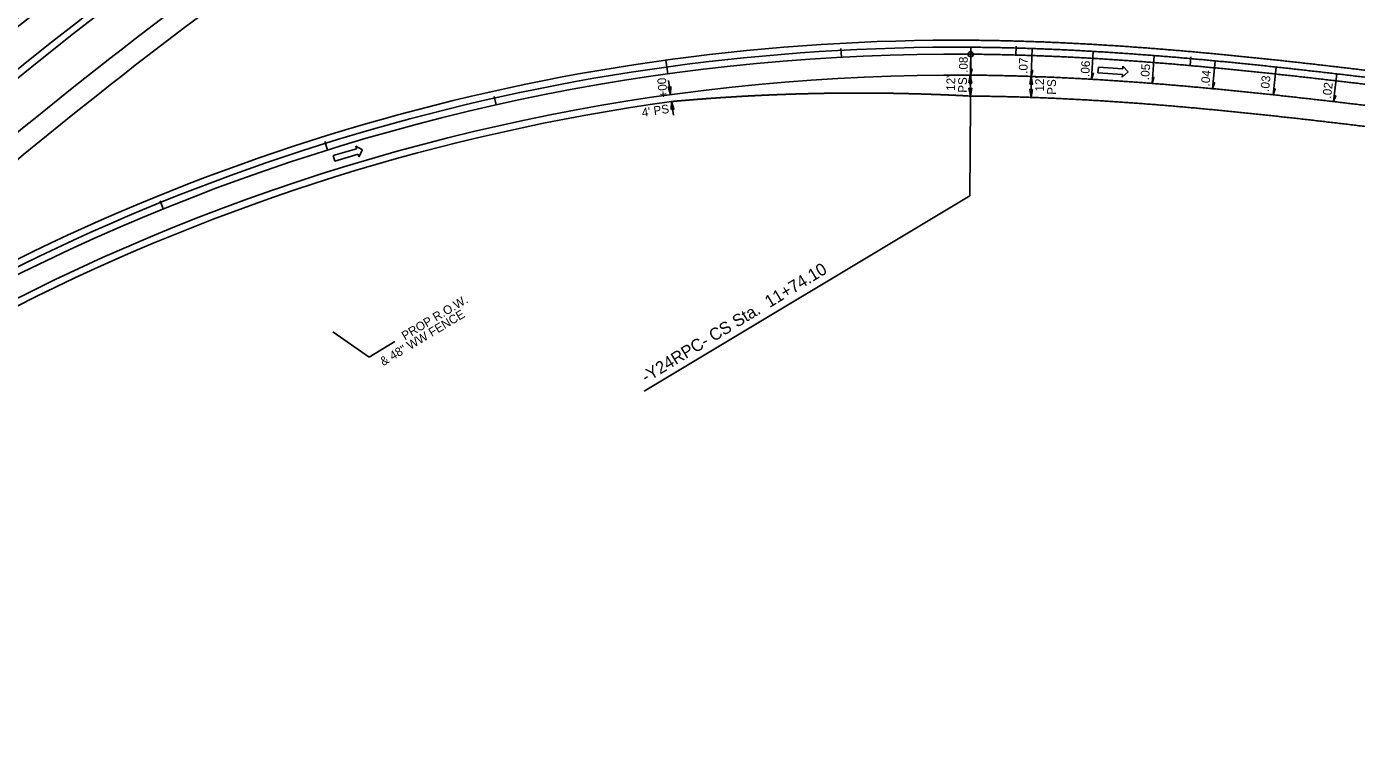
# Model space of a CAD drawing. Extents: x 2389099 to 2405615, y 552200 to 573532.
# Drawn here: x 2401246 to 2402008, y 569894 to 570300 of the extents above; entities that cross this region are included whole.
import ezdxf

# ---------------------------------------------------------------- set-up
doc = ezdxf.new("R2010")
doc.units = 0
for name, color, linetype in [('Prop Cable Guiderail Single Face', 7, 'Continuous'), ('Prop Dimension', 7, 'Continuous'), ('Prop Dimension Text', 7, 'Continuous'), ('Prop DSN Text', 7, 'Continuous'), ('Prop EOT', 7, 'Continuous'), ('Prop Horizontal Alignment', 7, 'Continuous'), ('Prop Horizontal Alignment Curve and Spiral Data', 7, 'Continuous'), ('Prop Horizontal Alignment Tick Large', 7, 'Continuous'), ('Prop Horizontal Alignment Tick Small', 7, 'Continuous'), ('Prop Lane Arrow Through CELL', 7, 'Continuous'), ('Prop Super Arrow 1 Lane CELL', 7, 'Continuous'), ('Prop Superelevation Label', 7, 'Continuous')]:
    doc.layers.add(name, color=color, linetype=linetype)

msp = doc.modelspace()

# ---------------------------------------------------------------- linework, layer by layer
at = {"layer": 'Prop Cable Guiderail Single Face'}
msp.add_arc((2403051.7, 568034.46), 2904, 119.41161, 162.0892, dxfattribs=at)
at = {"layer": 'Prop Dimension'}
for p, q in [((2401786.54, 570271.84), (2401786.64, 570259.84)), ((2401613.74, 570268.85), (2401614.87, 570260.68)), ((2401821.39, 570271.1), (2401821.48, 570259.1)), ((2401615.42, 570256.71), (2401616.5, 570248.86))]:
    msp.add_line(p, q, dxfattribs=at)
for points in [[(2401785.8, 570267.34), (2401786.54, 570271.84), (2401787.38, 570267.32), (2401786.57, 570267.89)], [(2401615.08, 570265.24), (2401614.87, 570260.68), (2401613.52, 570265.07), (2401614.38, 570264.6)], [(2401787.38, 570264.35), (2401786.64, 570259.84), (2401785.8, 570264.36), (2401786.6, 570263.79)], [(2401820.65, 570266.6), (2401821.39, 570271.1), (2401822.22, 570266.59), (2401821.42, 570267.15)], [(2401822.22, 570263.61), (2401821.48, 570259.1), (2401820.65, 570263.62), (2401821.45, 570263.05)], [(2401615.2, 570252.15), (2401615.42, 570256.71), (2401616.77, 570252.32), (2401615.9, 570252.79)]]:
    msp.add_lwpolyline(points, close=True, dxfattribs=at)
at = {"layer": 'Prop DSN Text'}
for p, q in [((2401442.05, 570110.23), (2401421.31, 570124.62)), ((2401456.79, 570119.09), (2401442.05, 570110.23))]:
    msp.add_line(p, q, dxfattribs=at)
at = {"layer": 'Prop EOT'}
for centre, radius, start, end in [((2403051.7, 568034.46), 2923, 119.41161, 180.94658), ((2403051.7, 568034.46), 2919, 119.41161, 162.43732), ((2403051.7, 568034.46), 2877, 119.41161, 180.94658), ((2403051.7, 568034.46), 2881, 119.41161, 165.38993), ((2403051.7, 568034.46), 2853, 119.41161, 131.16509), ((2403051.7, 568034.46), 2841, 119.41161, 131.16509), ((2401777.94, 569078.87), 1209, 89.57818, 122.41773), ((2401777.94, 569078.87), 1213, 89.57818, 121.8787), ((2401777.94, 569078.87), 1193, 89.57818, 135.89505), ((2401777.94, 569078.87), 1189, 97.85637, 135.89505)]:
    msp.add_arc(centre, radius, start, end, dxfattribs=at)
for points in [[(2402066.13, 570264.1), (2402062.38, 570264.57), (2402058.62, 570265.04), (2402054.87, 570265.5), (2402051.11, 570265.97), (2402047.35, 570266.43), (2402043.6, 570266.9), (2402039.84, 570267.36), (2402036.08, 570267.82), (2402032.33, 570268.28), (2402028.57, 570268.74), (2402024.81, 570269.2), (2402021.05, 570269.65), (2402017.29, 570270.11), (2402013.54, 570270.56), (2402009.78, 570271.01), (2402006.02, 570271.46), (2402002.26, 570271.9), (2401998.5, 570272.34), (2401994.73, 570272.78), (2401990.97, 570273.22), (2401987.21, 570273.65), (2401983.45, 570274.08), (2401979.68, 570274.51), (2401975.92, 570274.93), (2401972.15, 570275.35), (2401968.39, 570275.77), (2401964.62, 570276.18), (2401960.86, 570276.58), (2401957.09, 570276.99), (2401953.32, 570277.38), (2401949.55, 570277.78), (2401945.78, 570278.16), (2401942.01, 570278.55), (2401938.24, 570278.92), (2401934.47, 570279.3), (2401930.7, 570279.66), (2401926.93, 570280.02), (2401923.15, 570280.38), (2401919.38, 570280.73), (2401915.6, 570281.07), (2401911.83, 570281.4), (2401908.05, 570281.73), (2401904.27, 570282.06), (2401900.5, 570282.37), (2401896.72, 570282.68), (2401892.94, 570282.98), (2401889.16, 570283.28), (2401885.38, 570283.56), (2401881.6, 570283.84), (2401877.81, 570284.11), (2401874.03, 570284.38), (2401870.25, 570284.63), (2401866.46, 570284.88), (2401862.68, 570285.12), (2401858.89, 570285.34), (2401855.1, 570285.57), (2401851.32, 570285.78), (2401847.53, 570285.98), (2401843.74, 570286.17), (2401839.95, 570286.36), (2401836.16, 570286.53), (2401832.37, 570286.69), (2401828.58, 570286.85), (2401824.79, 570286.99), (2401820.99, 570287.13), (2401817.2, 570287.25), (2401813.41, 570287.36), (2401809.61, 570287.47), (2401805.82, 570287.56), (2401802.02, 570287.64), (2401798.23, 570287.7), (2401794.43, 570287.76), (2401790.64, 570287.81), (2401786.85, 570287.84)], [(2402066.62, 570268.07), (2402062.87, 570268.54), (2402059.11, 570269.01), (2402055.36, 570269.47), (2402051.6, 570269.94), (2402047.84, 570270.4), (2402044.09, 570270.87), (2402040.33, 570271.33), (2402036.57, 570271.79), (2402032.81, 570272.25), (2402029.05, 570272.71), (2402025.29, 570273.17), (2402021.53, 570273.63), (2402017.77, 570274.08), (2402014.01, 570274.53), (2402010.25, 570274.98), (2402006.49, 570275.43), (2402002.72, 570275.88), (2401998.96, 570276.32), (2401995.2, 570276.76), (2401991.43, 570277.19), (2401987.67, 570277.63), (2401983.9, 570278.06), (2401980.13, 570278.48), (2401976.36, 570278.91), (2401972.6, 570279.33), (2401968.83, 570279.74), (2401965.06, 570280.15), (2401961.28, 570280.56), (2401957.51, 570280.96), (2401953.74, 570281.36), (2401949.96, 570281.75), (2401946.19, 570282.14), (2401942.42, 570282.53), (2401938.64, 570282.9), (2401934.86, 570283.28), (2401931.08, 570283.64), (2401927.3, 570284), (2401923.52, 570284.36), (2401919.74, 570284.71), (2401915.96, 570285.05), (2401912.18, 570285.39), (2401908.4, 570285.72), (2401904.61, 570286.04), (2401900.83, 570286.36), (2401897.04, 570286.67), (2401893.25, 570286.97), (2401889.46, 570287.26), (2401885.68, 570287.55), (2401881.89, 570287.83), (2401878.1, 570288.1), (2401874.3, 570288.37), (2401870.51, 570288.62), (2401866.72, 570288.87), (2401862.92, 570289.11), (2401859.13, 570289.34), (2401855.33, 570289.56), (2401851.53, 570289.77), (2401847.74, 570289.97), (2401843.94, 570290.17), (2401840.14, 570290.35), (2401836.34, 570290.53), (2401832.54, 570290.69), (2401828.73, 570290.85), (2401824.93, 570290.99), (2401821.13, 570291.12), (2401817.32, 570291.25), (2401813.52, 570291.36), (2401809.71, 570291.46), (2401805.91, 570291.56), (2401802.1, 570291.64), (2401798.3, 570291.7), (2401794.49, 570291.76), (2401790.68, 570291.81), (2401786.88, 570291.84)], [(2402064.16, 570248.23), (2402060.4, 570248.69), (2402056.65, 570249.16), (2402052.9, 570249.62), (2402049.14, 570250.09), (2402045.39, 570250.55), (2402041.64, 570251.02), (2402037.89, 570251.48), (2402034.13, 570251.94), (2402030.38, 570252.4), (2402026.63, 570252.86), (2402022.88, 570253.32), (2402019.13, 570253.77), (2402015.38, 570254.22), (2402011.63, 570254.67), (2402007.88, 570255.12), (2402004.13, 570255.57), (2402000.38, 570256.01), (2401996.63, 570256.45), (2401992.88, 570256.89), (2401989.14, 570257.33), (2401985.39, 570257.76), (2401981.64, 570258.19), (2401977.89, 570258.61), (2401974.14, 570259.03), (2401970.39, 570259.45), (2401966.65, 570259.86), (2401962.9, 570260.27), (2401959.15, 570260.68), (2401955.4, 570261.08), (2401951.65, 570261.47), (2401947.91, 570261.86), (2401944.16, 570262.25), (2401940.41, 570262.63), (2401936.66, 570263), (2401932.91, 570263.37), (2401929.17, 570263.74), (2401925.42, 570264.09), (2401921.67, 570264.45), (2401917.92, 570264.79), (2401914.17, 570265.13), (2401910.42, 570265.47), (2401906.68, 570265.79), (2401902.93, 570266.11), (2401899.18, 570266.43), (2401895.43, 570266.73), (2401891.68, 570267.03), (2401887.93, 570267.32), (2401884.18, 570267.61), (2401880.44, 570267.88), (2401876.69, 570268.15), (2401872.94, 570268.41), (2401869.19, 570268.67), (2401865.44, 570268.91), (2401861.69, 570269.15), (2401857.94, 570269.37), (2401854.19, 570269.59), (2401850.44, 570269.8), (2401846.69, 570270), (2401842.94, 570270.19), (2401839.19, 570270.37), (2401835.45, 570270.55), (2401831.7, 570270.71), (2401827.95, 570270.86), (2401824.2, 570271), (2401820.45, 570271.14), (2401816.7, 570271.26), (2401812.95, 570271.37), (2401809.21, 570271.47), (2401805.46, 570271.56), (2401801.71, 570271.64), (2401797.96, 570271.71), (2401794.22, 570271.76), (2401790.47, 570271.81), (2401786.7, 570271.84)], [(2401615.42, 570256.71), (2401616.19, 570256.78), (2401616.96, 570256.85), (2401617.73, 570256.92), (2401618.5, 570256.99), (2401619.27, 570257.06), (2401620.05, 570257.13), (2401620.82, 570257.19), (2401621.59, 570257.26), (2401622.36, 570257.32), (2401623.13, 570257.39), (2401623.9, 570257.45), (2401624.68, 570257.52), (2401625.45, 570257.58), (2401626.22, 570257.65), (2401626.99, 570257.71), (2401627.76, 570257.77), (2401628.53, 570257.83), (2401629.31, 570257.89), (2401630.08, 570257.95), (2401630.85, 570258.01), (2401631.62, 570258.07), (2401632.39, 570258.13), (2401633.17, 570258.19), (2401633.94, 570258.25), (2401634.71, 570258.31), (2401635.48, 570258.37), (2401636.25, 570258.42), (2401637.03, 570258.48), (2401637.8, 570258.53), (2401638.57, 570258.59), (2401639.34, 570258.64), (2401640.11, 570258.7), (2401640.89, 570258.75), (2401641.66, 570258.8), (2401642.43, 570258.86), (2401643.2, 570258.91), (2401643.97, 570258.96), (2401644.75, 570259.01), (2401645.52, 570259.06), (2401646.29, 570259.11), (2401647.06, 570259.16), (2401647.83, 570259.21), (2401648.61, 570259.26), (2401649.38, 570259.31), (2401650.15, 570259.36), (2401650.92, 570259.4), (2401651.69, 570259.45), (2401652.47, 570259.5), (2401653.24, 570259.54), (2401654.01, 570259.59), (2401654.78, 570259.63), (2401655.56, 570259.68), (2401656.33, 570259.72), (2401657.1, 570259.76), (2401657.87, 570259.8), (2401658.64, 570259.85), (2401659.42, 570259.89), (2401660.19, 570259.93), (2401660.96, 570259.97), (2401661.73, 570260.01), (2401662.51, 570260.05), (2401663.28, 570260.09), (2401664.05, 570260.13), (2401664.82, 570260.16), (2401665.59, 570260.2), (2401666.37, 570260.24), (2401667.14, 570260.28), (2401667.91, 570260.31), (2401668.68, 570260.35), (2401669.46, 570260.38), (2401670.23, 570260.42), (2401671, 570260.45), (2401671.77, 570260.48), (2401672.54, 570260.52)], [(2401672.54, 570260.52), (2401673.32, 570260.55), (2401674.09, 570260.58), (2401674.86, 570260.61), (2401675.63, 570260.64), (2401676.41, 570260.67), (2401677.18, 570260.7), (2401677.95, 570260.73), (2401678.72, 570260.76), (2401679.49, 570260.79), (2401680.27, 570260.82), (2401681.04, 570260.85), (2401681.81, 570260.87), (2401682.58, 570260.9), (2401683.36, 570260.92), (2401684.13, 570260.95), (2401684.9, 570260.98), (2401685.67, 570261), (2401686.44, 570261.02), (2401687.22, 570261.05), (2401687.99, 570261.07), (2401688.76, 570261.09), (2401689.53, 570261.11), (2401690.31, 570261.14), (2401691.08, 570261.16), (2401691.85, 570261.18), (2401692.62, 570261.2), (2401693.39, 570261.22), (2401694.17, 570261.23), (2401694.94, 570261.25), (2401695.71, 570261.27), (2401696.48, 570261.29), (2401697.25, 570261.3), (2401698.03, 570261.32), (2401698.8, 570261.34), (2401699.57, 570261.35), (2401700.34, 570261.37), (2401701.11, 570261.38), (2401701.89, 570261.39), (2401702.66, 570261.41), (2401703.43, 570261.42), (2401704.2, 570261.43), (2401704.97, 570261.45), (2401705.74, 570261.46), (2401706.52, 570261.47), (2401707.29, 570261.48), (2401708.06, 570261.49), (2401708.83, 570261.5), (2401709.6, 570261.51), (2401710.38, 570261.51), (2401711.15, 570261.52), (2401711.92, 570261.53), (2401712.69, 570261.54), (2401713.46, 570261.54), (2401714.23, 570261.55), (2401715.01, 570261.55), (2401715.78, 570261.56), (2401716.55, 570261.56), (2401717.32, 570261.56), (2401718.09, 570261.57), (2401718.86, 570261.57), (2401719.63, 570261.57), (2401720.41, 570261.57), (2401721.18, 570261.58), (2401721.95, 570261.58), (2401722.72, 570261.58), (2401723.49, 570261.58), (2401724.26, 570261.58), (2401725.03, 570261.57), (2401725.81, 570261.57), (2401726.58, 570261.57), (2401727.35, 570261.57), (2401728.12, 570261.56), (2401728.89, 570261.56), (2401729.66, 570261.56)], [(2401729.66, 570261.56), (2401730.43, 570261.55), (2401731.2, 570261.55), (2401731.98, 570261.54), (2401732.75, 570261.53), (2401733.52, 570261.53), (2401734.29, 570261.52), (2401735.06, 570261.51), (2401735.83, 570261.5), (2401736.6, 570261.49), (2401737.37, 570261.48), (2401738.14, 570261.48), (2401738.91, 570261.46), (2401739.69, 570261.45), (2401740.46, 570261.44), (2401741.23, 570261.43), (2401742, 570261.42), (2401742.77, 570261.41), (2401743.54, 570261.39), (2401744.31, 570261.38), (2401745.08, 570261.36), (2401745.85, 570261.35), (2401746.62, 570261.33), (2401747.39, 570261.32), (2401748.16, 570261.3), (2401748.93, 570261.28), (2401749.7, 570261.27), (2401750.47, 570261.25), (2401751.24, 570261.23), (2401752.01, 570261.21), (2401752.78, 570261.19), (2401753.55, 570261.17), (2401754.32, 570261.15), (2401755.09, 570261.13), (2401755.86, 570261.11), (2401756.63, 570261.09), (2401757.41, 570261.07), (2401758.18, 570261.04), (2401758.94, 570261.02), (2401759.71, 570261), (2401760.48, 570260.97), (2401761.25, 570260.95), (2401762.02, 570260.92), (2401762.79, 570260.89), (2401763.56, 570260.87), (2401764.33, 570260.84), (2401765.1, 570260.81), (2401765.87, 570260.79), (2401766.64, 570260.76), (2401767.41, 570260.73), (2401768.18, 570260.7), (2401768.95, 570260.67), (2401769.72, 570260.64), (2401770.49, 570260.61), (2401771.26, 570260.58), (2401772.03, 570260.54), (2401772.8, 570260.51), (2401773.57, 570260.48), (2401774.34, 570260.45), (2401775.1, 570260.41), (2401775.87, 570260.38), (2401776.64, 570260.34), (2401777.41, 570260.31), (2401778.18, 570260.27), (2401778.95, 570260.23), (2401779.72, 570260.2), (2401780.49, 570260.16), (2401781.26, 570260.12), (2401782.02, 570260.08), (2401782.79, 570260.04), (2401783.56, 570260.01), (2401784.33, 570259.97), (2401785.1, 570259.92), (2401786.64, 570259.84)], [(2402062.68, 570236.32), (2402058.93, 570236.78), (2402055.17, 570237.25), (2402051.42, 570237.72), (2402047.67, 570238.18), (2402043.92, 570238.64), (2402040.17, 570239.11), (2402036.42, 570239.57), (2402032.67, 570240.03), (2402028.92, 570240.49), (2402025.18, 570240.95), (2402021.43, 570241.4), (2402017.69, 570241.86), (2402013.94, 570242.31), (2402010.2, 570242.76), (2402006.46, 570243.21), (2402002.72, 570243.65), (2401998.98, 570244.1), (2401995.24, 570244.54), (2401991.5, 570244.97), (2401987.76, 570245.41), (2401984.02, 570245.84), (2401980.28, 570246.26), (2401976.55, 570246.69), (2401972.81, 570247.11), (2401969.07, 570247.52), (2401965.34, 570247.93), (2401961.6, 570248.34), (2401957.87, 570248.74), (2401954.13, 570249.14), (2401950.4, 570249.54), (2401946.67, 570249.92), (2401942.94, 570250.31), (2401939.21, 570250.69), (2401935.48, 570251.06), (2401931.74, 570251.43), (2401928.02, 570251.79), (2401924.29, 570252.15), (2401920.56, 570252.5), (2401916.83, 570252.84), (2401913.1, 570253.18), (2401909.37, 570253.51), (2401905.64, 570253.84), (2401901.92, 570254.16), (2401898.19, 570254.47), (2401894.47, 570254.77), (2401890.74, 570255.07), (2401887.01, 570255.36), (2401883.29, 570255.64), (2401879.57, 570255.92), (2401875.84, 570256.18), (2401872.12, 570256.44), (2401868.39, 570256.69), (2401864.67, 570256.93), (2401860.95, 570257.17), (2401857.23, 570257.39), (2401853.51, 570257.61), (2401849.79, 570257.82), (2401846.07, 570258.02), (2401842.35, 570258.21), (2401838.63, 570258.39), (2401834.91, 570258.56), (2401831.19, 570258.72), (2401827.48, 570258.87), (2401823.76, 570259.01), (2401820.04, 570259.14), (2401816.33, 570259.26), (2401812.61, 570259.37), (2401808.9, 570259.47), (2401805.19, 570259.56), (2401801.48, 570259.64), (2401797.76, 570259.71), (2401794.05, 570259.76), (2401790.34, 570259.81), (2401786.6, 570259.84)]]:
    msp.add_spline(points, degree=3, dxfattribs=at)
at = {"layer": 'Prop Horizontal Alignment'}
for centre, radius, start, end in [((2403051.7, 568034.46), 2900, 119.41161, 180.94658), ((2401777.94, 569078.87), 1205, 89.57818, 135.89505)]:
    msp.add_arc(centre, radius, start, end, dxfattribs=at)
msp.add_spline([(2402065.64, 570260.13), (2402061.88, 570260.6), (2402058.13, 570261.07), (2402054.37, 570261.53), (2402050.62, 570262), (2402046.86, 570262.46), (2402043.11, 570262.93), (2402039.35, 570263.39), (2402035.6, 570263.85), (2402031.84, 570264.31), (2402028.09, 570264.77), (2402024.33, 570265.23), (2402020.57, 570265.68), (2402016.82, 570266.14), (2402013.06, 570266.59), (2402009.3, 570267.04), (2402005.55, 570267.49), (2402001.79, 570267.93), (2401998.03, 570268.37), (2401994.27, 570268.81), (2401990.51, 570269.25), (2401986.75, 570269.68), (2401983, 570270.11), (2401979.24, 570270.54), (2401975.48, 570270.96), (2401971.71, 570271.38), (2401967.95, 570271.79), (2401964.19, 570272.2), (2401960.43, 570272.61), (2401956.67, 570273.01), (2401952.9, 570273.41), (2401949.14, 570273.8), (2401945.38, 570274.18), (2401941.61, 570274.57), (2401937.85, 570274.94), (2401934.08, 570275.31), (2401930.32, 570275.68), (2401926.55, 570276.04), (2401922.78, 570276.39), (2401919.01, 570276.74), (2401915.25, 570277.08), (2401911.48, 570277.42), (2401907.71, 570277.75), (2401903.94, 570278.07), (2401900.17, 570278.39), (2401896.4, 570278.69), (2401892.62, 570278.99), (2401888.85, 570279.29), (2401885.08, 570279.57), (2401881.31, 570279.85), (2401877.53, 570280.12), (2401873.76, 570280.39), (2401869.98, 570280.64), (2401866.21, 570280.89), (2401862.43, 570281.12), (2401858.65, 570281.35), (2401854.88, 570281.57), (2401851.1, 570281.78), (2401847.32, 570281.99), (2401843.54, 570282.18), (2401839.76, 570282.36), (2401835.98, 570282.53), (2401832.2, 570282.7), (2401828.42, 570282.85), (2401824.64, 570283), (2401820.86, 570283.13), (2401817.08, 570283.25), (2401813.29, 570283.36), (2401809.51, 570283.47), (2401805.73, 570283.56), (2401801.95, 570283.64), (2401798.16, 570283.71), (2401794.38, 570283.76), (2401790.6, 570283.81), (2401786.81, 570283.84)], degree=3, dxfattribs=at)
at = {"layer": 'Prop Horizontal Alignment Curve and Spiral Data'}
for p, q in [((2401786.8, 570282.34), (2401786.21, 570202.72)), ((2401786.21, 570202.72), (2401599.68, 570090.64))]:
    msp.add_line(p, q, dxfattribs=at)
msp.add_circle((2401786.81, 570283.84), 1.5, dxfattribs=at)
at = {"layer": 'Prop Horizontal Alignment Tick Large'}
msp.add_line((2401613.23, 570272.56), (2401612.14, 570280.49), dxfattribs=at)
at = {"layer": 'Prop Horizontal Alignment Tick Small'}
for p, q in [((2401712.74, 570282.11), (2401712.47, 570287.1)), ((2401812.71, 570283.38), (2401812.85, 570288.38)), ((2401912.51, 570277.33), (2401912.95, 570282.31)), ((2401514.85, 570254.8), (2401513.76, 570259.68)), ((2401418.28, 570228.95), (2401416.79, 570233.72)), ((2401324.18, 570195.18), (2401322.3, 570199.81))]:
    msp.add_line(p, q, dxfattribs=at)
at = {"layer": 'Prop Lane Arrow Through CELL'}
for p, q in [((2401859.74, 570273.2), (2401859.96, 570276.49)), ((2401873.71, 570272.26), (2401859.74, 570273.2)), ((2401859.96, 570276.49), (2401873.93, 570275.55)), ((2401876.96, 570273.74), (2401873.61, 570270.76)), ((2401873.61, 570270.76), (2401873.71, 570272.26)), ((2401873.93, 570275.55), (2401874.03, 570277.05)), ((2401874.03, 570277.05), (2401876.96, 570273.74)), ((2401421.51, 570225.7), (2401434.93, 570229.68)), ((2401422.44, 570222.54), (2401421.51, 570225.7)), ((2401435.87, 570226.52), (2401422.44, 570222.54)), ((2401434.93, 570229.68), (2401434.51, 570231.12)), ((2401434.51, 570231.12), (2401438.41, 570229.04)), ((2401436.29, 570225.08), (2401435.87, 570226.52)), ((2401438.41, 570229.04), (2401436.29, 570225.08))]:
    msp.add_line(p, q, dxfattribs=at)
at = {"layer": 'Prop Super Arrow 1 Lane CELL'}
for p, q in [((2401786.72, 570271.84), (2401786.84, 570287.84)), ((2401821.39, 570271.1), (2401821.94, 570287.09)), ((2401856.07, 570269.48), (2401857, 570285.46)), ((2401890.74, 570267.1), (2401891.99, 570283.06)), ((2401925.42, 570264.09), (2401926.93, 570280.02)), ((2401960.09, 570260.57), (2401961.8, 570276.48)), ((2401994.76, 570256.67), (2401996.61, 570272.57))]:
    msp.add_line(p, q, dxfattribs=at)
for points in [[(2401786.72, 570271.84), (2401787.55, 570275.34), (2401786.75, 570274.79)], [(2401821.39, 570271.1), (2401822.31, 570274.57), (2401821.49, 570274.05)], [(2401856.07, 570269.48), (2401857.07, 570272.93), (2401856.24, 570272.43)], [(2401890.74, 570267.1), (2401891.81, 570270.53), (2401890.97, 570270.05)], [(2401925.42, 570264.09), (2401926.54, 570267.5), (2401925.7, 570267.03)], [(2401960.09, 570260.57), (2401961.26, 570263.97), (2401960.4, 570263.51)], [(2401994.76, 570256.67), (2401995.96, 570260.06), (2401995.1, 570259.6)]]:
    msp.add_lwpolyline(points, close=True, dxfattribs=at)

# ---------------------------------------------------------------- texts
at = {"layer": 'Prop Dimension Text'}
for s, rotation, p in [("12'", 89.30198, (2401777.84, 570262.82)), ('+00', 95.58621, (2401613.21, 570259.27)), ('PS', 89.30198, (2401784.57, 570261.71)), ("12'", 89.30198, (2401828.72, 570262.42)), ('PS', 89.30198, (2401835.58, 570260.56)), ("4' PS", 8.95774, (2401598.73, 570247.81))]:
    msp.add_text(s, height=5, rotation=rotation, dxfattribs=at).set_placement(p)
at = {"layer": 'Prop DSN Text'}
for s, p in [('PROP R.O.W.', (2401462.61, 570119.76)), ('& 48" WW FENCE', (2401450.21, 570105.01))]:
    msp.add_text(s, height=5, rotation=30.99994, dxfattribs=at).set_placement(p)
at = {"layer": 'Prop Horizontal Alignment Curve and Spiral Data'}
msp.add_text('-Y24RPC- CS Sta.  11+74.10', height=7, rotation=31.31675, dxfattribs=at).set_placement((2401600.86, 570095.29))
at = {"layer": 'Prop Superelevation Label'}
for s, rotation, p in [('.08', 89.57819, (2401785.04, 570273.17)), ('.07', 88.01801, (2401819.28, 570272.54)), ('.06', 86.66585, (2401854.7, 570270.74)), ('.05', 85.52172, (2401888.97, 570268.88)), ('.04', 84.58561, (2401923.58, 570265.23)), ('.03', 83.85752, (2401957.65, 570262.11)), ('.02', 83.33746, (2401993.24, 570258.21))]:
    msp.add_text(s, height=5, rotation=rotation, dxfattribs=at).set_placement(p)

doc.saveas('drawing.dxf')
